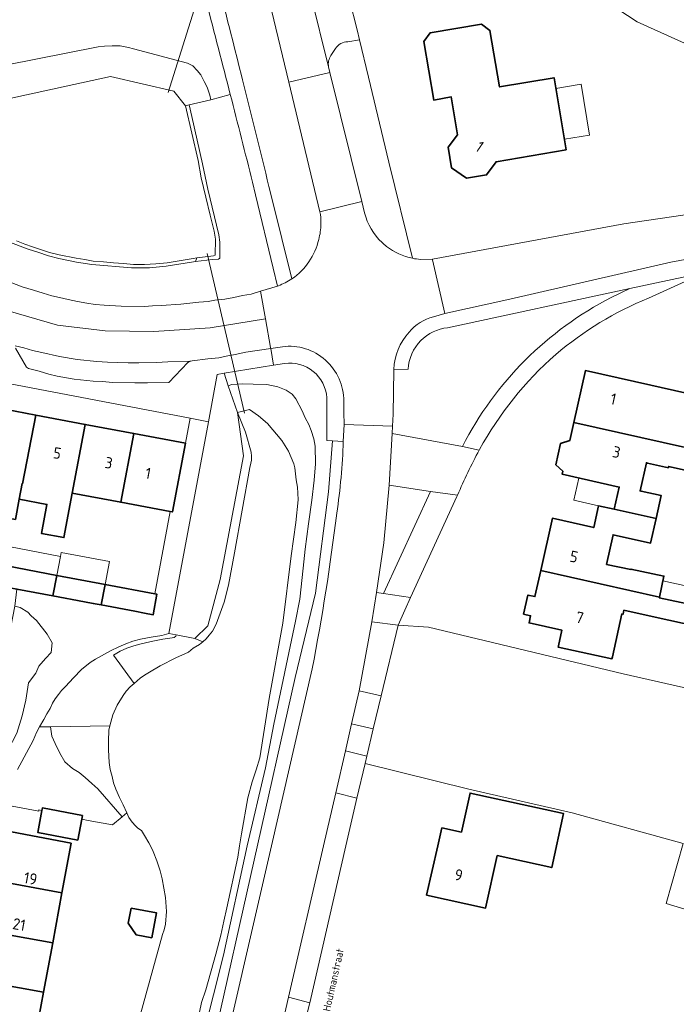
# Model space of a CAD drawing. Header units: metres. Extents: x 149984 to 156489, y 469398 to 478068.
# Tile 292 of 656: x 153779 to 153858, y 471981 to 472099. Entities that reach past the tile are written whole.
import ezdxf
from ezdxf.enums import TextEntityAlignment as Align

# ---------------------------------------------------------------- set-up
doc = ezdxf.new("R2010")
doc.units = ezdxf.units.M
doc.header["$LTSCALE"] = 0.75
for name, color, linetype, lineweight in [('B-WE-GR-BEPLANTING_CULTUUR_HEESTERS-GV', 252, 'Continuous', 18), ('B-WE-GR-GRAS-GV', 252, 'Continuous', 13), ('B-WE-KW-KUNSTWERK_DUIKER-G', 6, 'Continuous', 18), ('B-WE-OG-BEBOUWING-GV', 6, 'Continuous', 35), ('B-WE-OG-BEBOUWING-T18', 1, 'Continuous', 18), ('B-WE-OG-BEBOUWING_LUIFEL-GV', 6, 'Continuous', 18), ('B-WE-OG-TERREIN_BEGROEID-GV', 252, 'Continuous', 18), ('B-WE-OG-TERREIN_ERF-GV', 252, 'Continuous', 18), ('B-WE-OG-TERREIN_OEVER-GV', 252, 'Continuous', 18), ('B-WE-OG-TOPOGRAFIE-T18', 7, 'Continuous', 18), ('B-WE-OG-WATER_MEER-GV', 252, 'Continuous', 18), ('B-WE-VH-GESLOTENVERHARDING_ASFALT-GV', 252, 'Continuous', 18), ('B-WE-VH-OPENVERHARDING_BETONSTRAATSTEEN-GV', 252, 'Continuous', 18), ('B-WE-VH-OPENVERHARDING_STRAATBAKSTEEN-GV', 252, 'Continuous', 18), ('B-WE-VH-OPENVERHARDING_TEGEL-GV', 252, 'Continuous', 18)]:
    doc.layers.add(name, color=color, linetype=linetype, lineweight=lineweight)
doc.styles.add('NLCS-ISO-M500-T18', font='NLCS-ISO.ttf', dxfattribs={"height": 0.9})
doc.styles.add('NLCS-ISO-M750-T18', font='NLCS-ISO.ttf', dxfattribs={"height": 1.35})

msp = doc.modelspace()

# ---------------------------------------------------------------- linework, layer by layer
at = {"layer": 'B-WE-GR-BEPLANTING_CULTUUR_HEESTERS-GV'}
msp.add_lwpolyline([(153803.954, 472091.175, 0.0013586), (153801.091, 472102.237)], format="xyb", dxfattribs=at)
at = {"layer": 'B-WE-GR-BEPLANTING_CULTUUR_HEESTERS-GV', "flags": 128}
for points in [[(153773.75, 472092.61), (153788.51, 472095.5), (153789.27, 472095.6), (153790.17, 472095.64), (153791.12, 472095.62), (153792.13, 472095.45), (153792.72, 472095.27), (153799.2, 472093.58), (153799.84, 472093.24), (153800.35, 472092.7), (153800.79, 472092.16), (153801.17, 472091.37), (153801.53, 472090.68), (153801.84, 472089.73), (153801.982, 472089.166), (153804.301, 472089.823), (153803.954, 472091.175)], [(153771.367, 472006.031), (153781.405, 472004.154), (153781.43, 472004.303), (153781.789, 472004.234), (153781.851, 472004.556), (153786.633, 472003.632), (153786.548, 472003.193), (153787.301, 472003.052), (153790.2, 472002.51), (153791.394, 472003.5), (153788.48, 472006.82), (153787.73, 472007.47), (153786.96, 472008.17), (153786.22, 472008.8), (153785.44, 472009.27), (153784.52, 472010.07), (153783.92, 472011.09), (153783.38, 472012.23), (153782.98, 472013.14), (153782.789, 472014.24), (153781.509, 472014.24), (153781.13, 472013.55), (153780.73, 472012.61), (153778.87, 472009.15)]]:
    msp.add_lwpolyline(points, dxfattribs=at)
for points in [[(153821.766, 472030.281), (153822.606, 472030.164), (153828.23, 472042.386), (153823.304, 472043.106), (153822.656, 472036.239)], [(153777.809, 472026.261), (153776.316, 472018.447), (153776.603, 472018.394), (153775.052, 472010.161), (153774.931, 472010.183), (153774.734, 472008.958), (153776.628, 472009.428), (153778.8, 472013.5), (153779.41, 472015.564), (153779.852, 472017.433), (153780.191, 472019.506), (153781.074, 472020.661), (153781.413, 472021.476), (153782.194, 472022.394), (153782.873, 472023.141), (153783.009, 472024.262), (153782.4, 472025.33), (153781.12, 472026.95), (153780.51, 472027.49), (153780.09, 472027.94), (153779.19, 472028.52), (153778.538, 472028.667), (153778.076, 472026.211)], [(153800.055, 472024.794), (153797.829, 472025.228), (153797.8, 472025.08), (153797.57, 472024.92), (153797.34, 472024.87), (153796.22, 472024.7), (153794.86, 472024.44), (153793.34, 472024.08), (153792.65, 472023.89), (153791.94, 472023.63), (153791.13, 472023.29), (153790.349, 472022.8), (153792.79, 472019.409), (153793.53, 472020.04), (153794.06, 472020.41), (153794.65, 472020.79), (153795.9, 472021.53), (153797.8, 472022.49), (153799.32, 472023.18), (153799.87, 472023.63), (153800.62, 472024.09), (153801.03, 472024.4)], [(153789.9, 472014.37), (153782.789, 472014.24), (153782.98, 472013.14), (153783.38, 472012.23), (153783.92, 472011.09), (153784.52, 472010.07), (153785.44, 472009.27), (153786.22, 472008.8), (153786.96, 472008.17), (153787.73, 472007.47), (153788.48, 472006.82), (153791.394, 472003.5), (153791.93, 472003.944), (153791.51, 472004.9), (153791.05, 472005.81), (153790.63, 472006.78), (153790.35, 472007.53), (153790.17, 472008.3), (153789.95, 472009.14), (153789.81, 472009.99), (153789.75, 472011.47), (153789.74, 472012.52), (153789.79, 472013.83)]]:
    msp.add_lwpolyline(points, close=True, dxfattribs=at)
at = {"layer": 'B-WE-GR-GRAS-GV', "flags": 128}
msp.add_lwpolyline([(153860.584, 472018.45), (153851.265, 472020.576), (153827.978, 472026.133), (153824.355, 472026.397), (153822.313, 472017.948), (153821.384, 472014.013), (153820.637, 472010.74), (153820.632, 472010.717), (153820.43, 472009.875), (153832.796, 472006.777), (153845.148, 472003.949), (153858.448, 472000.306), (153856.388, 471993.112), (153865.739, 471990.276), (153865.084, 471988.199), (153863.634, 471983.384), (153862.993, 471982.22), (153859.032, 471978.669)], dxfattribs=at)
at = {"layer": 'B-WE-KW-KUNSTWERK_DUIKER-G', "flags": 128}
for points in [[(153812.856, 472140.89), (153796.86, 472090.055)], [(153806.011, 472051.713), (153801.519, 472070.827)]]:
    msp.add_lwpolyline(points, dxfattribs=at)
at = {"layer": 'B-WE-OG-BEBOUWING-GV', "flags": 128}
for points in [[(153844.456, 472083.188), (153843.009, 472091.818), (153836.48, 472090.724), (153835.327, 472097.481), (153834.317, 472098.217), (153828.181, 472097.192), (153827.446, 472096.173), (153828.617, 472089.154), (153830.703, 472089.526), (153831.441, 472085.014), (153830.334, 472083.516), (153830.747, 472081.069), (153832.537, 472079.83), (153834.934, 472080.211), (153836.062, 472081.779)], [(153845.359, 472050.623), (153861.395, 472047.033), (153865.026, 472046.225), (153866.402, 472052.403), (153862.674, 472053.234), (153854.553, 472055.076), (153846.745, 472056.822)], [(153773.28, 472044.461), (153776.445, 472043.865), (153775.641, 472039.591), (153778.619, 472039.031), (153779.072, 472041.44), (153779.422, 472043.305), (153779.473, 472043.295), (153781.044, 472051.506), (153774.823, 472052.675)], [(153779.473, 472043.295), (153779.422, 472043.305), (153779.072, 472041.44), (153782.377, 472040.819), (153781.727, 472037.361), (153784.407, 472036.857), (153785.408, 472042.18), (153786.953, 472050.396), (153781.044, 472051.506)], [(153786.953, 472050.396), (153785.408, 472042.18), (153791.203, 472041.091), (153792.767, 472049.304)], [(153845.359, 472050.623), (153844.876, 472048.462), (153843.774, 472048.117), (153843.205, 472045.573), (153844.055, 472044.791), (153843.974, 472044.428), (153850.795, 472042.903), (153850.2, 472040.247), (153855.197, 472039.129), (153855.808, 472041.873), (153853.406, 472042.41), (153853.284, 472042.437), (153854.035, 472045.796), (153854.156, 472045.769), (153856.661, 472045.209), (153856.695, 472045.365), (153860.817, 472044.443), (153861.395, 472047.033)], [(153798.932, 472048.146), (153792.767, 472049.304), (153791.203, 472041.091), (153797.126, 472039.977), (153797.388, 472039.928)], [(153848.317, 472040.668), (153847.735, 472038.063), (153842.797, 472039.166), (153841.4, 472032.915), (153855.584, 472029.745), (153856.121, 472032.251), (153852.191, 472033.095), (153852.178, 472033.038), (153849.275, 472033.661), (153850.055, 472037.205), (153854.544, 472036.202), (153855.197, 472039.129), (153850.2, 472040.247)], [(153782.008, 472030.102), (153783.099, 472029.897), (153783.559, 472032.342), (153777.593, 472033.468), (153777.124, 472031.02), (153778.797, 472030.706)], [(153841.4, 472032.915), (153840.705, 472029.807), (153839.866, 472029.995), (153839.356, 472027.711), (153840.195, 472027.524), (153840.003, 472026.665), (153843.936, 472025.785), (153843.52, 472023.927), (153843.486, 472023.775), (153849.914, 472022.368), (153849.965, 472022.599), (153851.111, 472027.736), (153851.247, 472027.704), (153851.352, 472028.182), (153855.072, 472027.362), (153861.606, 472025.922), (153862.122, 472028.265), (153855.568, 472029.672), (153855.584, 472029.745)], [(153783.559, 472032.342), (153783.099, 472029.897), (153786.866, 472029.189), (153787.909, 472028.993), (153788.866, 472028.813), (153789.331, 472031.253)], [(153795.265, 472030.133), (153789.331, 472031.253), (153788.866, 472028.813), (153792.878, 472028.059), (153794.025, 472027.843), (153795.081, 472027.645), (153795.538, 472030.081)], [(153827.753, 471994.133), (153834.821, 471992.569), (153836.211, 471998.845), (153842.725, 471997.417), (153844.14, 472003.874), (153832.953, 472006.323), (153831.925, 472001.652), (153829.591, 472002.165), (153829.095, 472000)], [(153786.548, 472003.193), (153786.633, 472003.632), (153781.851, 472004.556), (153781.789, 472004.234), (153781.285, 472001.627), (153786.067, 472000.704)], [(153776.136, 471996.778), (153775.965, 471995.897), (153784.177, 471994.399), (153785.268, 472000.314), (153777.326, 472001.856), (153777.48, 472002.651), (153770.886, 472003.933), (153770.844, 472003.941), (153770.422, 472001.679), (153776.809, 472000.408)], [(153775.965, 471995.897), (153776.136, 471996.778), (153769.742, 471998.022), (153769.321, 471995.761), (153775.72, 471994.531), (153775.045, 471990.891), (153774.851, 471989.886), (153783.076, 471988.433), (153784.177, 471994.399)], [(153774.851, 471989.886), (153775.045, 471990.891), (153768.645, 471992.133), (153768.222, 471989.863), (153774.626, 471988.634), (153773.954, 471985.005), (153773.761, 471983.978), (153781.989, 471982.543), (153783.076, 471988.433)], [(153792.434, 471992.579), (153792.095, 471990.777), (153793.053, 471989.376), (153794.913, 471989.026), (153795.474, 471992.008)], [(153772.651, 471977.971), (153780.869, 471976.474), (153781.989, 471982.543), (153773.761, 471983.978), (153773.954, 471985.005), (153767.543, 471986.215), (153767.124, 471983.963), (153773.534, 471982.738), (153772.69, 471978.186)]]:
    msp.add_lwpolyline(points, close=True, dxfattribs=at)
at = {"layer": 'B-WE-OG-BEBOUWING_LUIFEL-GV', "flags": 128}
for points in [[(153843.224, 472090.538), (153844.241, 472084.468), (153847.244, 472084.971), (153846.226, 472091.041)], [(153845.97, 472043.982), (153845.376, 472041.325), (153848.317, 472040.668), (153850.2, 472040.247), (153850.795, 472042.903)], [(153783.987, 472034.618), (153778.021, 472035.741), (153777.593, 472033.468), (153783.559, 472032.342)], [(153783.987, 472034.618), (153783.559, 472032.342), (153789.331, 472031.253), (153789.846, 472033.991), (153784.073, 472035.077)], [(153856, 472031.686), (153855.584, 472029.745), (153855.568, 472029.672), (153858.845, 472028.969), (153859.277, 472030.982)]]:
    msp.add_lwpolyline(points, close=True, dxfattribs=at)
at = {"layer": 'B-WE-OG-TERREIN_BEGROEID-GV', "flags": 128}
for points in [[(153838.036, 472108.328), (153852.948, 472098.497), (153860.62, 472095.023), (153867.018, 472094.518), (153894.926, 472082.465), (153893.94, 472077.207), (153903.17, 472075.33), (153913.05, 472073.28), (153923.32, 472071.24), (153924.648, 472075.027), (153923.668, 472075.457), (153917.515, 472077.87), (153911.915, 472080.135), (153908.39, 472081.698), (153905.7, 472083.072), (153902.706, 472084.476), (153896.973, 472086.784), (153890.431, 472089.514), (153878.294, 472094.544), (153864.58, 472100.869)], [(153815.013, 472075.808), (153811.308, 472091.287), (153809.52, 472098.76), (153808.88, 472101.37)], [(153826.084, 472070.239), (153823.243, 472081.741), (153820.799, 472091.913), (153819.748, 472096.36), (153818.351, 472096.132)], [(153770.79, 472087.8), (153789.99, 472091.98), (153797.55, 472090.24), (153798.95, 472088.48), (153799.377, 472088.577), (153801.982, 472089.166), (153801.84, 472089.73), (153801.53, 472090.68), (153801.17, 472091.37), (153800.79, 472092.16), (153800.35, 472092.7), (153799.84, 472093.24), (153799.2, 472093.58), (153792.72, 472095.27), (153792.13, 472095.45), (153791.12, 472095.62), (153790.17, 472095.64), (153789.27, 472095.6), (153788.51, 472095.5), (153773.75, 472092.61)], [(153816.861, 472095.317), (153816.327, 472094.483)], [(153816.044, 472093.126), (153816.208, 472092.46), (153820.008, 472077.017)], [(153804.301, 472089.823), (153801.982, 472089.166), (153799.377, 472088.577), (153799.7, 472087.209), (153800.993, 472081.538), (153801.6, 472078.491), (153802.932, 472073.057), (153803.064, 472072.186), (153803.037, 472070.248), (153802.905, 472070.155), (153802.154, 472070.103), (153800.153, 472069.85), (153799.648, 472069.786), (153796.614, 472069.285), (153794.623, 472069.113), (153792.486, 472069.113), (153787.738, 472069.483), (153785.918, 472069.786), (153783.794, 472070.234), (153782.554, 472070.538), (153781.302, 472070.96), (153780.128, 472071.342), (153777.701, 472072.266)], [(153783.9, 472065.55), (153784.92, 472065.3), (153786.03, 472065.07), (153787.14, 472064.87), (153788.16, 472064.74), (153789.24, 472064.64), (153791.24, 472064.53), (153794.05, 472064.48), (153795.01, 472064.56), (153796.03, 472064.6), (153798.38, 472064.77), (153800.53, 472064.98), (153801.65, 472065.07), (153802.46, 472065.24), (153803.64, 472065.37), (153804.72, 472065.55), (153805.76, 472065.78), (153806.78, 472065.97), (153807.896, 472066.318), (153809.282, 472066.722), (153809.936, 472066.925), (153809.417, 472069.073), (153807.297, 472077.843), (153806.953, 472079.328)], [(153808.918, 472078.828), (153809.275, 472077.439), (153811.661, 472067.785)], [(153820.008, 472077.017), (153820.337, 472075.693)], [(153776, 472068.14), (153779.41, 472066.82), (153780.77, 472066.45), (153781.92, 472066.06), (153782.98, 472065.74), (153783.9, 472065.55)], [(153849.842, 472065.555), (153852.04, 472066.615), (153830.28, 472061.943)], [(153810.783, 472057.669), (153809.478, 472057.48), (153803.552, 472056.495), (153804.063, 472054.999), (153804.5, 472055.15), (153805.73, 472055.23), (153807.05, 472055.2), (153808.65, 472055.14), (153810, 472054.89), (153810.98, 472054.5), (153811.69, 472054.01), (153812.13, 472053.44), (153812.87, 472052), (153813.26, 472051.17), (153813.67, 472050.39), (153813.97, 472049.64), (153814.3, 472048.66), (153814.43, 472047.8), (153814.49, 472045.67), (153814.33, 472043.73), (153814.06, 472041.35), (153813.63, 472038.5), (153813.24, 472035.48), (153812.99, 472033.19), (153812.63, 472029.48), (153812.1, 472026.86), (153809.52, 472014.55), (153808.49, 472009.34), (153806.309, 472000)], [(153825.555, 472056.973), (153823.845, 472056.919), (153823.765, 472051.601), (153823.695, 472050.186), (153823.646, 472049.294), (153832.044, 472047.75)], [(153806.309, 472000), (153803.486, 471986.933), (153801.096, 471977.446), (153798.393, 471966.371), (153795.775, 471955.061), (153792.779, 471942.55), (153793.443, 471942.359), (153794.213, 471942.734), (153802.264, 471976.465), (153812.043, 472020.125), (153814.503, 472030.22), (153816.018, 472042.333), (153816.533, 472048.432), (153815.839, 472048.475), (153815.843, 472053.584)], [(153817.803, 472048.353), (153816.533, 472048.432), (153816.018, 472042.333), (153814.503, 472030.22), (153812.043, 472020.125), (153802.264, 471976.465), (153794.213, 471942.734), (153796.101, 471943.652), (153797.151, 471948.034), (153798.202, 471952.529)], [(153832.044, 472047.75), (153832.052, 472047.766)], [(153798.202, 471952.529), (153798.577, 471953.858), (153798.582, 471953.879), (153798.608, 471953.99), (153797.33, 471954.285), (153801.088, 471969.858), (153802.207, 471969.6), (153809.216, 472000), (153814.096, 472021.19)]]:
    msp.add_lwpolyline(points, dxfattribs=at)
at = {"layer": 'B-WE-OG-TERREIN_BEGROEID-GV'}
for points in [[(153802.967, 472102.628, -0.0012554), (153805.763, 472091.579)], [(153818.351, 472096.132, 0.2555919), (153816.861, 472095.317)], [(153816.327, 472094.483, 0.190713), (153816.044, 472093.126)], [(153805.763, 472091.579, -0.0014955), (153808.918, 472078.828)], [(153806.953, 472079.328, 0.0017253), (153804.301, 472089.823)], [(153815.125, 472074.415, 0.0459356), (153815.013, 472075.808)], [(153820.337, 472075.693, 0.1424916), (153822.432, 472072.123)], [(153814.87, 472072.485, 0.0631277), (153815.125, 472074.372)], [(153815.125, 472074.372, 0.0465367), (153815.125, 472074.415)], [(153811.661, 472067.785, 0.1870063), (153814.87, 472072.485)], [(153822.432, 472072.123, 0.0239656), (153822.971, 472071.66)], [(153822.971, 472071.66, 0.1172973), (153826.084, 472070.239)], [(153832.052, 472047.766, -0.1572557), (153849.842, 472065.555)], [(153830.28, 472061.943, 0.1734597), (153827.075, 472060.403)], [(153827.075, 472060.403, 0.1837616), (153825.555, 472056.973)], [(153815.843, 472053.584, 0.4346546), (153810.783, 472057.669)], [(153817.022, 472039.77, 0.0297078), (153817.803, 472048.353)], [(153814.096, 472021.19, 0.0171145), (153817.022, 472039.77)]]:
    msp.add_lwpolyline(points, format="xyb", dxfattribs=at)
at = {"layer": 'B-WE-OG-TERREIN_BEGROEID-GV', "flags": 128}
for points in [[(153800.055, 472024.794), (153801.633, 472026.308), (153803.084, 472031.86), (153805.86, 472046.624), (153805.15, 472051.82), (153804.063, 472054.999), (153803.552, 472056.495), (153802.74, 472056.36), (153801.682, 472050.705), (153796.95, 472025.4), (153797.829, 472025.228)], [(153805.15, 472051.82), (153805.86, 472046.624), (153803.084, 472031.86), (153801.633, 472026.308), (153800.055, 472024.794), (153801.03, 472024.4), (153801.4, 472024.77), (153801.78, 472025.18), (153802.18, 472025.69), (153802.6, 472026.51), (153803.56, 472029.16), (153804.07, 472031.16), (153804.82, 472035.05), (153806.64, 472045.23), (153806.76, 472045.74), (153806.82, 472046.12), (153806.84, 472046.58), (153806.78, 472047.08), (153806.1, 472049.46)], [(153781.509, 472014.24), (153782.789, 472014.24), (153789.9, 472014.37), (153790.26, 472015.68), (153790.79, 472016.83), (153791.48, 472017.99), (153791.86, 472018.52), (153792.34, 472019.03), (153792.79, 472019.409), (153790.349, 472022.8), (153791.13, 472023.29), (153791.94, 472023.63), (153792.65, 472023.89), (153793.34, 472024.08), (153794.86, 472024.44), (153796.22, 472024.7), (153797.34, 472024.87), (153797.57, 472024.92), (153797.8, 472025.08), (153797.829, 472025.228), (153796.95, 472025.4), (153796.1, 472025.15), (153794.85, 472024.97), (153793.58, 472024.72), (153792.65, 472024.49), (153791.81, 472024.16), (153790.99, 472023.81), (153789.968, 472023.329), (153788.2, 472022.32), (153787.56, 472021.93), (153786.51, 472021.08), (153785.54, 472020.11), (153784.59, 472019.06), (153784.14, 472018.6), (153783.78, 472018.11), (153783.36, 472017.6), (153783.04, 472017.08), (153782.76, 472016.44), (153782.37, 472015.78), (153782.03, 472015.12)]]:
    msp.add_lwpolyline(points, close=True, dxfattribs=at)
at = {"layer": 'B-WE-OG-TERREIN_ERF-GV', "flags": 128}
for points in [[(153885.261, 472076.115), (153893.45, 472074.591), (153893.94, 472077.207), (153894.926, 472082.465), (153867.018, 472094.518), (153860.62, 472095.023), (153852.948, 472098.497), (153838.036, 472108.328), (153828.455, 472114.488), (153820.595, 472120.987), (153819.657, 472122.035), (153813.36, 472120.142), (153815.062, 472114.376), (153816.684, 472108.471), (153818.544, 472101.172), (153819.464, 472097.562), (153819.748, 472096.36), (153820.799, 472091.913), (153823.243, 472081.741), (153826.084, 472070.239)], [(153827.019, 472070.116), (153828.466, 472070.156), (153828.48, 472070.157), (153851.348, 472074.355), (153859.731, 472075.581)], [(153974.371, 472051.697), (153961.674, 472054.203), (153955.649, 472055.37), (153944.554, 472057.601), (153943.704, 472053.743), (153938.544, 472054.823), (153922.409, 472058.199), (153919.371, 472058.835), (153916.273, 472059.483), (153903.948, 472062.062), (153897.564, 472063.398), (153874.512, 472068.222), (153870.788, 472069.001), (153869.543, 472069.213), (153865.92, 472069.12), (153865.438, 472069.108), (153861.899, 472068.709), (153861.933, 472068.411), (153859.227, 472067.661), (153858.67, 472067.48), (153854.275, 472065.489)], [(153861.606, 472025.922), (153855.072, 472027.362), (153851.352, 472028.182), (153851.247, 472027.704), (153851.111, 472027.736), (153849.965, 472022.599), (153849.914, 472022.368), (153843.486, 472023.775), (153843.52, 472023.927), (153843.936, 472025.785), (153840.003, 472026.665), (153840.195, 472027.524), (153839.356, 472027.711), (153839.866, 472029.995), (153840.705, 472029.807), (153841.4, 472032.915), (153842.797, 472039.166), (153847.735, 472038.063), (153848.317, 472040.668), (153850.2, 472040.247), (153850.795, 472042.903), (153843.974, 472044.428), (153844.055, 472044.791), (153843.205, 472045.573), (153843.774, 472048.117), (153844.876, 472048.462), (153845.359, 472050.623), (153846.745, 472056.822), (153854.553, 472055.076), (153862.674, 472053.234)], [(153834.08, 472047.376), (153834.047, 472047.314)], [(153860.817, 472044.443), (153856.695, 472045.365), (153856.661, 472045.209), (153854.156, 472045.769), (153854.035, 472045.796), (153853.284, 472042.437), (153853.406, 472042.41), (153855.808, 472041.873), (153855.197, 472039.129), (153854.544, 472036.202), (153850.055, 472037.205), (153849.275, 472033.661), (153852.178, 472033.038), (153852.191, 472033.095), (153856.121, 472032.251), (153855.584, 472029.745), (153855.568, 472029.672), (153862.122, 472028.265)], [(153831.459, 472041.943), (153831.388, 472041.779), (153825.856, 472029.714), (153825.164, 472028.185), (153824.355, 472026.397), (153827.978, 472026.133), (153851.265, 472020.576), (153860.584, 472018.45), (153868.172, 472016.976), (153874.548, 472016.246), (153879.484, 472015.602), (153894.252, 472012.14), (153900.946, 472010.875)], [(153859.032, 471978.669), (153862.993, 471982.22), (153863.634, 471983.384), (153865.084, 471988.199), (153865.739, 471990.276), (153856.388, 471993.112), (153858.448, 472000.306), (153845.148, 472003.949), (153832.796, 472006.777), (153820.43, 472009.875), (153819.435, 472005.727), (153818.115, 472000), (153813.795, 471981.259), (153813.579, 471980.328)], [(153791.91, 471973.82), (153796.2, 471989.42), (153796.38, 471989.98), (153796.54, 471990.65), (153796.67, 471992.17), (153796.56, 471993.85), (153796.15, 471996.07), (153795.92, 471997.04), (153795.53, 471998.24), (153795.08, 471999.34), (153794.759, 472000), (153794.58, 472000.37), (153794.05, 472001.25), (153793.67, 472001.83), (153793.26, 472002.14), (153792.97, 472002.4), (153792.57, 472002.83), (153792.17, 472003.42), (153791.93, 472003.944), (153791.394, 472003.5), (153790.2, 472002.51), (153787.301, 472003.052), (153786.548, 472003.193), (153786.067, 472000.704), (153781.285, 472001.627), (153781.789, 472004.234), (153781.43, 472004.303), (153781.405, 472004.154), (153771.367, 472006.031)], [(153777.326, 472001.856), (153785.268, 472000.314), (153784.177, 471994.399), (153783.076, 471988.433), (153781.989, 471982.543), (153780.869, 471976.474), (153780.848, 471976.359), (153779.825, 471970.655), (153776.649, 471971.225)]]:
    msp.add_lwpolyline(points, dxfattribs=at)
for points in [[(153844.456, 472083.188), (153836.062, 472081.779), (153834.934, 472080.211), (153832.537, 472079.83), (153830.747, 472081.069), (153830.334, 472083.516), (153831.441, 472085.014), (153830.703, 472089.526), (153828.617, 472089.154), (153827.446, 472096.173), (153828.181, 472097.192), (153834.317, 472098.217), (153835.327, 472097.481), (153836.48, 472090.724), (153843.009, 472091.818)], [(153774.823, 472052.675), (153781.044, 472051.506), (153786.953, 472050.396), (153792.767, 472049.304), (153798.932, 472048.146), (153799.492, 472051.123), (153775.254, 472055.752)], [(153779.072, 472041.44), (153778.619, 472039.031), (153775.641, 472039.591), (153776.445, 472043.865), (153773.28, 472044.461), (153772.074, 472038.071), (153771.434, 472034.631), (153777.593, 472033.468), (153783.559, 472032.342), (153789.331, 472031.253), (153795.265, 472030.133), (153797.126, 472039.977), (153791.203, 472041.091), (153785.408, 472042.18), (153784.407, 472036.857), (153781.727, 472037.361), (153782.377, 472040.819)], [(153832.953, 472006.323), (153844.14, 472003.874), (153842.725, 471997.417), (153836.211, 471998.845), (153834.821, 471992.569), (153827.753, 471994.133), (153829.095, 472000), (153829.591, 472002.165), (153831.925, 472001.652)], [(153792.434, 471992.579), (153795.474, 471992.008), (153794.913, 471989.026), (153793.053, 471989.376), (153792.095, 471990.777)]]:
    msp.add_lwpolyline(points, close=True, dxfattribs=at)
at = {"layer": 'B-WE-OG-TERREIN_ERF-GV'}
for points in [[(153826.084, 472070.239, 0.03118), (153827.019, 472070.116)], [(153854.275, 472065.489, 0.0784994), (153843.194, 472058.747)], [(153843.194, 472058.747, 0.0861635), (153834.08, 472047.376)], [(153834.047, 472047.314, 0.0189801), (153831.459, 472041.943)]]:
    msp.add_lwpolyline(points, format="xyb", dxfattribs=at)
at = {"layer": 'B-WE-OG-TERREIN_OEVER-GV', "flags": 128}
msp.add_lwpolyline([(153800.153, 472069.85), (153802.154, 472070.103), (153802.905, 472070.155), (153803.037, 472070.248), (153803.064, 472072.186), (153802.932, 472073.057), (153801.6, 472078.491), (153800.993, 472081.538), (153799.7, 472087.209), (153799.377, 472088.577), (153798.95, 472088.48), (153800.46, 472081.92), (153800.83, 472079.85), (153801.39, 472077.55), (153801.89, 472075.41), (153802.39, 472073.49), (153802.53, 472072.52), (153802.49, 472070.61), (153802.3, 472070.53), (153800.29, 472070.281)], close=True, dxfattribs=at)
for points in [[(153777.701, 472072.266), (153780.128, 472071.342), (153781.302, 472070.96), (153782.554, 472070.538), (153783.794, 472070.234), (153785.918, 472069.786), (153787.738, 472069.483), (153792.486, 472069.113), (153794.623, 472069.113), (153796.614, 472069.285), (153799.648, 472069.786), (153800.153, 472069.85), (153800.29, 472070.281), (153799.88, 472070.23), (153796.76, 472069.71), (153795.4, 472069.58), (153794.06, 472069.51), (153792.71, 472069.51), (153791.52, 472069.62), (153790.35, 472069.7), (153789.16, 472069.82), (153787.89, 472069.92), (153786.9, 472070.11), (153785.88, 472070.25), (153783.86, 472070.65), (153782.69, 472070.93), (153781.74, 472071.26), (153780.67, 472071.6), (153779.76, 472071.94), (153778.73, 472072.35)], [(153801.096, 471977.446), (153803.486, 471986.933), (153806.309, 472000), (153808.49, 472009.34), (153809.52, 472014.55), (153812.1, 472026.86), (153812.63, 472029.48), (153812.99, 472033.19), (153813.24, 472035.48), (153813.63, 472038.5), (153814.06, 472041.35), (153814.33, 472043.73), (153814.49, 472045.67), (153814.43, 472047.8), (153814.3, 472048.66), (153813.97, 472049.64), (153813.67, 472050.39), (153813.26, 472051.17), (153812.87, 472052), (153812.13, 472053.44), (153811.69, 472054.01), (153810.98, 472054.5), (153810, 472054.89), (153808.65, 472055.14), (153807.05, 472055.2), (153805.73, 472055.23), (153804.5, 472055.15), (153804.063, 472054.999), (153805.15, 472051.82), (153806.61, 472052.16), (153807.67, 472051.42), (153808.76, 472050.48), (153810.46, 472048.45), (153811.25, 472047.19), (153811.89, 472045.69), (153812.02, 472045.19), (153812.18, 472043.78), (153812.34, 472042.87), (153812.36, 472042.15), (153812.42, 472041.38), (153812.14, 472038.67), (153811.58, 472034.68), (153810.57, 472026.65), (153808.93, 472017.62), (153807.84, 472010.52), (153807.4, 472009.1), (153806.9, 472007.65), (153806.4, 472005.74), (153805.64, 472001.44), (153805.416, 472000), (153805.21, 471998.67), (153803.89, 471992.62), (153803.51, 471991.02), (153803.18, 471989.34), (153802.57, 471987.06), (153801.38, 471982.8), (153800.86, 471981.27), (153800.41, 471979.19)]]:
    msp.add_lwpolyline(points, dxfattribs=at)
at = {"layer": 'B-WE-OG-WATER_MEER-GV', "flags": 128}
for points in [[(153778.73, 472072.35), (153779.76, 472071.94), (153780.67, 472071.6), (153781.74, 472071.26), (153782.69, 472070.93), (153783.86, 472070.65), (153785.88, 472070.25), (153786.9, 472070.11), (153787.89, 472069.92), (153789.16, 472069.82), (153790.35, 472069.7), (153791.52, 472069.62), (153792.71, 472069.51), (153794.06, 472069.51), (153795.4, 472069.58), (153796.76, 472069.71), (153799.88, 472070.23), (153800.29, 472070.281), (153802.3, 472070.53), (153802.49, 472070.61), (153802.53, 472072.52), (153802.39, 472073.49), (153801.89, 472075.41), (153801.39, 472077.55), (153800.83, 472079.85), (153800.46, 472081.92), (153798.95, 472088.48), (153797.55, 472090.24), (153789.99, 472091.98), (153770.79, 472087.8)], [(153800.41, 471979.19), (153800.86, 471981.27), (153801.38, 471982.8), (153802.57, 471987.06), (153803.18, 471989.34), (153803.51, 471991.02), (153803.89, 471992.62), (153805.21, 471998.67), (153805.416, 472000), (153805.64, 472001.44), (153806.4, 472005.74), (153806.9, 472007.65), (153807.4, 472009.1), (153807.84, 472010.52), (153808.93, 472017.62), (153810.57, 472026.65), (153811.58, 472034.68), (153812.14, 472038.67), (153812.42, 472041.38), (153812.36, 472042.15), (153812.34, 472042.87), (153812.18, 472043.78), (153812.02, 472045.19), (153811.89, 472045.69), (153811.25, 472047.19), (153810.46, 472048.45), (153808.76, 472050.48), (153807.67, 472051.42), (153806.61, 472052.16), (153805.15, 472051.82), (153806.1, 472049.46), (153806.78, 472047.08), (153806.84, 472046.58), (153806.82, 472046.12), (153806.76, 472045.74), (153806.64, 472045.23), (153804.82, 472035.05), (153804.07, 472031.16), (153803.56, 472029.16), (153802.6, 472026.51), (153802.18, 472025.69), (153801.78, 472025.18), (153801.4, 472024.77), (153801.03, 472024.4), (153800.62, 472024.09), (153799.87, 472023.63), (153799.32, 472023.18), (153797.8, 472022.49), (153795.9, 472021.53), (153794.65, 472020.79), (153794.06, 472020.41), (153793.53, 472020.04), (153792.79, 472019.409), (153792.34, 472019.03), (153791.86, 472018.52), (153791.48, 472017.99), (153790.79, 472016.83), (153790.26, 472015.68), (153789.9, 472014.37), (153789.79, 472013.83), (153789.74, 472012.52), (153789.75, 472011.47), (153789.81, 472009.99), (153789.95, 472009.14), (153790.17, 472008.3), (153790.35, 472007.53), (153790.63, 472006.78), (153791.05, 472005.81), (153791.51, 472004.9), (153791.93, 472003.944), (153792.17, 472003.42), (153792.57, 472002.83), (153792.97, 472002.4), (153793.26, 472002.14), (153793.67, 472001.83), (153794.05, 472001.25), (153794.58, 472000.37), (153794.759, 472000), (153795.08, 471999.34), (153795.53, 471998.24), (153795.92, 471997.04), (153796.15, 471996.07), (153796.56, 471993.85), (153796.67, 471992.17), (153796.54, 471990.65), (153796.38, 471989.98), (153796.2, 471989.42), (153791.91, 471973.82)]]:
    msp.add_lwpolyline(points, dxfattribs=at)
at = {"layer": 'B-WE-VH-GESLOTENVERHARDING_ASFALT-GV', "flags": 128}
for points in [[(153771.802, 472065.691), (153783.633, 472062.25), (153789.343, 472061.588), (153795.166, 472061.5), (153801.899, 472061.95), (153808.487, 472063.018), (153807.896, 472066.318), (153806.78, 472065.97), (153805.76, 472065.78), (153804.72, 472065.55), (153803.64, 472065.37), (153802.46, 472065.24), (153801.65, 472065.07), (153800.53, 472064.98), (153798.38, 472064.77), (153796.03, 472064.6), (153795.01, 472064.56), (153794.05, 472064.48), (153791.24, 472064.53), (153789.24, 472064.64), (153788.16, 472064.74), (153787.14, 472064.87), (153786.03, 472065.07), (153784.92, 472065.3), (153783.9, 472065.55), (153782.98, 472065.74), (153781.92, 472066.06), (153780.77, 472066.45), (153779.41, 472066.82), (153776, 472068.14)], [(153778.578, 472059.795), (153779.638, 472059.525), (153780.658, 472059.225), (153781.768, 472058.965), (153783.898, 472058.515), (153785.998, 472058.155), (153788.358, 472057.915), (153789.618, 472057.825), (153792.108, 472057.765), (153793.368, 472057.765), (153795.498, 472057.805), (153796.838, 472057.855), (153799.2, 472057.907), (153799.76, 472057.98), (153801.6, 472058.22), (153802.93, 472058.36), (153803.81, 472058.55), (153804.89, 472058.76), (153806.14, 472059.03), (153809.125, 472059.455), (153809.105, 472059.562), (153808.487, 472063.018), (153801.899, 472061.95), (153795.166, 472061.5), (153789.343, 472061.588), (153783.633, 472062.25), (153771.802, 472065.691)]]:
    msp.add_lwpolyline(points, dxfattribs=at)
at = {"layer": 'B-WE-VH-OPENVERHARDING_BETONSTRAATSTEEN-GV', "flags": 128}
for points in [[(153813.943, 472101.703), (153816.044, 472093.126)], [(153818.351, 472096.132), (153819.748, 472096.36), (153819.464, 472097.562), (153818.544, 472101.172), (153815.833, 472100.682)], [(153816.327, 472094.483), (153816.861, 472095.317)], [(153820.337, 472075.693), (153820.008, 472077.017), (153815.013, 472075.808)], [(153828.582, 472063.236), (153829.954, 472063.653), (153828.486, 472070.072), (153828.466, 472070.156), (153827.019, 472070.116)], [(153809.936, 472066.925), (153809.282, 472066.722), (153807.896, 472066.318), (153808.487, 472063.018), (153809.105, 472059.562), (153809.125, 472059.455), (153810.521, 472059.678)], [(153810.044, 472066.958), (153809.936, 472066.925)], [(153778.62, 472059.49), (153779.93, 472057.23), (153780.17, 472057.07), (153781.44, 472056.76), (153782.61, 472056.39), (153783.62, 472056.14), (153785.64, 472055.81), (153787.91, 472055.57), (153789.05, 472055.51), (153790.18, 472055.4), (153792.89, 472055.35), (153794.39, 472055.34), (153796.96, 472055.41), (153799.23, 472057.77), (153799.429, 472057.91), (153799.76, 472057.98), (153799.2, 472057.907), (153796.838, 472057.855), (153795.498, 472057.805), (153793.368, 472057.765), (153792.108, 472057.765), (153789.618, 472057.825), (153788.358, 472057.915), (153785.998, 472058.155), (153783.898, 472058.515), (153781.768, 472058.965), (153780.658, 472059.225), (153779.638, 472059.525), (153778.578, 472059.795)], [(153817.859, 472053.153), (153817.878, 472051.826), (153817.898, 472050.376), (153823.695, 472050.186), (153823.765, 472051.601), (153823.845, 472056.919), (153823.846, 472056.962)], [(153823.304, 472043.106), (153823.646, 472049.294), (153823.695, 472050.186), (153817.898, 472050.376), (153817.803, 472048.353)], [(153832.052, 472047.766), (153832.044, 472047.75), (153823.646, 472049.294), (153823.304, 472043.106), (153828.23, 472042.386), (153831.459, 472041.943)], [(153834.047, 472047.314), (153832.052, 472047.766)], [(153814.096, 472021.19), (153809.216, 472000), (153802.207, 471969.6), (153798.608, 471953.99), (153798.582, 471953.879), (153804.399, 471952.55), (153810.101, 471976.873), (153811.272, 471981.912), (153815.45, 472000), (153816.919, 472006.357), (153818.053, 472011.375), (153818.796, 472014.6), (153819.721, 472018.556), (153821.217, 472026.809), (153821.766, 472030.281), (153822.656, 472036.239), (153823.304, 472043.106)]]:
    msp.add_lwpolyline(points, dxfattribs=at)
at = {"layer": 'B-WE-VH-OPENVERHARDING_BETONSTRAATSTEEN-GV'}
for points in [[(153816.861, 472095.317, -0.2555919), (153818.351, 472096.132)], [(153816.044, 472093.126, -0.190713), (153816.327, 472094.483)], [(153815.013, 472075.808, -0.0459356), (153815.125, 472074.415)], [(153822.432, 472072.123, -0.1424916), (153820.337, 472075.693)], [(153815.125, 472074.372, -0.0631277), (153814.87, 472072.485)], [(153815.125, 472074.415, -0.0465367), (153815.125, 472074.372)], [(153814.87, 472072.485, -0.1870063), (153811.661, 472067.785)], [(153822.971, 472071.66, -0.0239656), (153822.432, 472072.123)], [(153826.084, 472070.239, -0.1172973), (153822.971, 472071.66)], [(153827.019, 472070.116, -0.03118), (153826.084, 472070.239)], [(153811.661, 472067.785, -0.0549103), (153810.044, 472066.958)], [(153825.687, 472061.405, -0.1646595), (153828.582, 472063.236)], [(153823.846, 472056.962, -0.1820669), (153825.687, 472061.405)], [(153810.521, 472059.678, -0.4539419), (153817.859, 472053.153)], [(153817.803, 472048.353, -0.0297078), (153817.022, 472039.77)], [(153831.459, 472041.943, -0.0189801), (153834.047, 472047.314)], [(153817.022, 472039.77, -0.0171145), (153814.096, 472021.19)]]:
    msp.add_lwpolyline(points, format="xyb", dxfattribs=at)
at = {"layer": 'B-WE-VH-OPENVERHARDING_BETONSTRAATSTEEN-GV', "flags": 128}
for points in [[(153815.013, 472075.808), (153820.008, 472077.017), (153816.208, 472092.46), (153811.308, 472091.287)], [(153825.164, 472028.185), (153825.856, 472029.714), (153822.606, 472030.164), (153821.766, 472030.281), (153821.217, 472026.809), (153824.355, 472026.397)], [(153819.721, 472018.556), (153818.796, 472014.6), (153821.384, 472014.013), (153822.313, 472017.948)], [(153816.919, 472006.357), (153819.435, 472005.727), (153820.43, 472009.875), (153820.632, 472010.717), (153820.637, 472010.74), (153818.053, 472011.375)], [(153813.795, 471981.259), (153811.272, 471981.912), (153810.101, 471976.873), (153812.635, 471976.267), (153813.579, 471980.328)]]:
    msp.add_lwpolyline(points, close=True, dxfattribs=at)
at = {"layer": 'B-WE-VH-OPENVERHARDING_STRAATBAKSTEEN-GV', "flags": 128}
for points in [[(153808.88, 472101.37), (153809.52, 472098.76), (153811.308, 472091.287), (153816.208, 472092.46), (153816.044, 472093.126), (153813.943, 472101.703)], [(153859.731, 472075.581), (153851.348, 472074.355), (153828.48, 472070.157), (153828.466, 472070.156), (153828.486, 472070.072), (153829.954, 472063.653), (153837.71, 472065.36), (153856.937, 472069.796), (153861.267, 472070.584), (153865.658, 472071.078), (153865.823, 472071.086), (153869.337, 472071.26), (153870.091, 472071.297), (153875.121, 472071.383), (153879.761, 472071.246), (153880.683, 472071.201)]]:
    msp.add_lwpolyline(points, dxfattribs=at)
at = {"layer": 'B-WE-VH-OPENVERHARDING_TEGEL-GV'}
for points in [[(153801.091, 472102.237, -0.0013586), (153803.954, 472091.175)], [(153805.763, 472091.579, 0.0012554), (153802.967, 472102.628)], [(153808.918, 472078.828, 0.0014955), (153805.763, 472091.579)], [(153804.301, 472089.823, -0.0017253), (153806.953, 472079.328)], [(153810.044, 472066.958, 0.0549103), (153811.661, 472067.785)], [(153849.842, 472065.555, 0.1572557), (153832.052, 472047.766)], [(153843.194, 472058.747, -0.0784994), (153854.275, 472065.489)], [(153828.582, 472063.236, 0.1646595), (153825.687, 472061.405)], [(153825.687, 472061.405, 0.1820669), (153823.846, 472056.962)], [(153827.075, 472060.403, -0.1734597), (153830.28, 472061.943)], [(153825.555, 472056.973, -0.1837616), (153827.075, 472060.403)], [(153817.859, 472053.153, 0.4539419), (153810.521, 472059.678)], [(153834.08, 472047.376, -0.0861635), (153843.194, 472058.747)], [(153810.783, 472057.669, -0.4346546), (153815.843, 472053.584)]]:
    msp.add_lwpolyline(points, format="xyb", dxfattribs=at)
at = {"layer": 'B-WE-VH-OPENVERHARDING_TEGEL-GV', "flags": 128}
for points in [[(153803.954, 472091.175), (153804.301, 472089.823)], [(153806.953, 472079.328), (153807.297, 472077.843), (153809.417, 472069.073), (153809.936, 472066.925), (153810.044, 472066.958)], [(153811.661, 472067.785), (153809.275, 472077.439), (153808.918, 472078.828)], [(153830.28, 472061.943), (153852.04, 472066.615), (153861.619, 472068.65), (153861.267, 472070.584), (153856.937, 472069.796), (153837.71, 472065.36), (153829.954, 472063.653), (153828.582, 472063.236)], [(153854.275, 472065.489), (153858.67, 472067.48), (153859.227, 472067.661), (153861.933, 472068.411), (153861.899, 472068.709), (153861.619, 472068.65), (153852.04, 472066.615), (153849.842, 472065.555)], [(153775.254, 472055.752), (153799.492, 472051.123), (153801.682, 472050.705), (153802.74, 472056.36), (153803.552, 472056.495), (153809.478, 472057.48), (153809.125, 472059.455), (153806.14, 472059.03), (153804.89, 472058.76), (153803.81, 472058.55), (153802.93, 472058.36), (153801.6, 472058.22), (153799.76, 472057.98), (153799.429, 472057.91), (153799.23, 472057.77), (153796.96, 472055.41), (153794.39, 472055.34), (153792.89, 472055.35), (153790.18, 472055.4), (153789.05, 472055.51), (153787.91, 472055.57), (153785.64, 472055.81), (153783.62, 472056.14), (153782.61, 472056.39), (153781.44, 472056.76), (153780.17, 472057.07), (153779.93, 472057.23), (153778.62, 472059.49)], [(153810.521, 472059.678), (153809.125, 472059.455), (153809.478, 472057.48), (153810.783, 472057.669)], [(153823.846, 472056.962), (153823.845, 472056.919), (153825.555, 472056.973)], [(153815.843, 472053.584), (153815.839, 472048.475), (153816.533, 472048.432), (153817.803, 472048.353), (153817.898, 472050.376), (153817.878, 472051.826), (153817.859, 472053.153)], [(153778.87, 472009.15), (153780.73, 472012.61), (153781.13, 472013.55), (153781.509, 472014.24), (153782.03, 472015.12), (153782.37, 472015.78), (153782.76, 472016.44), (153783.04, 472017.08), (153783.36, 472017.6), (153783.78, 472018.11), (153784.14, 472018.6), (153784.59, 472019.06), (153785.54, 472020.11), (153786.51, 472021.08), (153787.56, 472021.93), (153788.2, 472022.32), (153789.968, 472023.329), (153790.99, 472023.81), (153791.81, 472024.16), (153792.65, 472024.49), (153793.58, 472024.72), (153794.85, 472024.97), (153796.1, 472025.15), (153796.95, 472025.4), (153801.682, 472050.705), (153799.492, 472051.123), (153798.932, 472048.146), (153797.388, 472039.928), (153797.126, 472039.977), (153795.265, 472030.133), (153795.538, 472030.081), (153795.081, 472027.645), (153794.025, 472027.843), (153792.878, 472028.059), (153788.866, 472028.813), (153787.909, 472028.993), (153786.866, 472029.189), (153783.099, 472029.897)], [(153832.052, 472047.766), (153834.047, 472047.314), (153834.08, 472047.376)], [(153783.099, 472029.897), (153782.008, 472030.102), (153778.797, 472030.706), (153778.538, 472028.667), (153779.19, 472028.52), (153780.09, 472027.94), (153780.51, 472027.49), (153781.12, 472026.95), (153782.4, 472025.33), (153783.009, 472024.262), (153782.873, 472023.141), (153782.194, 472022.394), (153781.413, 472021.476), (153781.074, 472020.661), (153780.191, 472019.506), (153779.852, 472017.433), (153779.41, 472015.564), (153778.8, 472013.5), (153776.628, 472009.428), (153774.734, 472008.958), (153764.56, 472006.431), (153769.642, 472004.69)]]:
    msp.add_lwpolyline(points, dxfattribs=at)
for points in [[(153831.459, 472041.943), (153828.23, 472042.386), (153822.606, 472030.164), (153825.856, 472029.714), (153831.388, 472041.779)], [(153822.313, 472017.948), (153824.355, 472026.397), (153821.217, 472026.809), (153819.721, 472018.556)], [(153820.637, 472010.74), (153821.384, 472014.013), (153818.796, 472014.6), (153818.053, 472011.375)], [(153811.272, 471981.912), (153813.795, 471981.259), (153818.115, 472000), (153819.435, 472005.727), (153816.919, 472006.357), (153815.45, 472000)]]:
    msp.add_lwpolyline(points, close=True, dxfattribs=at)

# ---------------------------------------------------------------- texts
at = {"layer": 'B-WE-OG-BEBOUWING-T18', "style": 'NLCS-ISO-M750-T18'}
for s, rotation, p in [('1', 325.4, (153834.111, 472083.605)), ('1', 347.5, (153850.086, 472053.428)), ('5', 349.4, (153783.615, 472046.953)), ('3', 347.5, (153850.464, 472047.076)), ('3', 349.4, (153789.774, 472045.796)), ('1', 349.4, (153794.479, 472044.545)), ('5', 347.6, (153845.381, 472034.576)), ('7', 347.7, (153846.067, 472027.305)), ('9', 347.6, (153831.602, 471996.531)), ('19', 349.6, (153780.424, 471996.106)), ('21', 349.6, (153779.062, 471990.618))]:
    msp.add_text(s, height=1.35, rotation=rotation, dxfattribs=at).set_placement(p, align=Align.MIDDLE)
at = {"layer": 'B-WE-OG-TOPOGRAFIE-T18', "style": 'NLCS-ISO-M500-T18'}
msp.add_text('Cornelis Houtmanstraat', height=0.9, rotation=77.4, dxfattribs=at).set_placement((153816.094, 471981.676), align=Align.MIDDLE)

doc.saveas('drawing.dxf')
